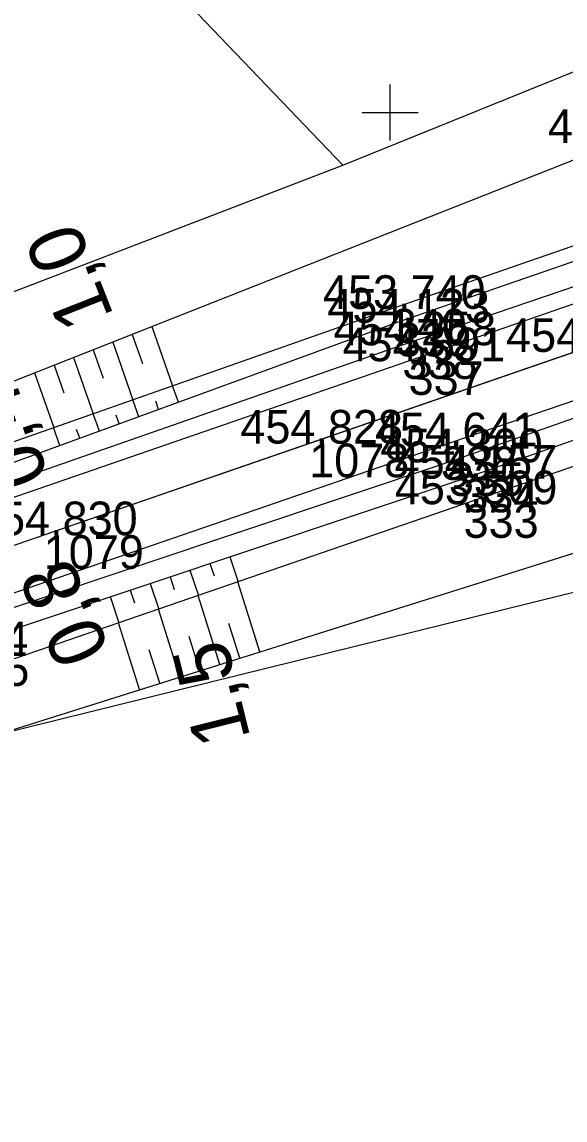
# Model space of a CAD drawing. Extents: x -776734 to -748832, y -1118122 to -976986.
# Drawn here: x -751513.14 to -751493.76, y -1114835.94 to -1114796.77 of the extents above; entities that cross this region are included whole.
import ezdxf

# ---------------------------------------------------------------- set-up
doc = ezdxf.new("R2010")
doc.units = 0
for name, color, linetype in [('KM_Hranice parcel', 7, 'Continuous'), ('Level 61 Křížky', 7, 'Continuous'), ('OSA', 7, 'Continuous'), ('SŽG Vrstva 1', 7, 'Continuous'), ('SŽG Vrstva 4', 7, 'Continuous'), ('SŽG Vrstva 48', 7, 'Continuous'), ('SŽG Vrstva 49', 7, 'Continuous'), ('SŽG Vrstva 53', 7, 'Continuous'), ('SŽG Vrstva 60', 7, 'Continuous'), ('SŽG Vrstva 61', 7, 'Continuous')]:
    doc.layers.add(name, color=color, linetype=linetype)

msp = doc.modelspace()

# ---------------------------------------------------------------- linework, layer by layer
at = {"layer": 'KM_Hranice parcel'}
for p, q in [((-751501.68, -1114801.88), (-751549.39, -1114752.11)), ((-751501.68, -1114801.88), (-751460.63, -1114785.23)), ((-751526.51, -1114811.39), (-751501.68, -1114801.88))]:
    msp.add_line(p, q, dxfattribs=at)
msp.add_lwpolyline([(-751492.77, -1114816.96), (-751522.38, -1114824.27), (-751521.19, -1114833.04)], dxfattribs=at)
at = {"layer": 'Level 61 Křížky'}
for p, q in [((-751500, -1114800), (-751500, -1114799)), ((-751501, -1114800), (-751499, -1114800)), ((-751500, -1114801), (-751500, -1114800))]:
    msp.add_line(p, q, dxfattribs=at)
at = {"layer": 'OSA'}
msp.add_line((-751305.6868, -1114743.777), (-751648.6661, -1114862.1099), dxfattribs=at)
at = {"layer": 'SŽG Vrstva 1'}
msp.add_lwpolyline([(-751493.406, -1114808.538), (-751502.885, -1114811.809), (-751512.358, -1114815.079), (-751523.744, -1114819.014), (-751530.663, -1114821.401), (-751541.116, -1114825.002), (-751550.726, -1114828.317), (-751560.172, -1114831.578), (-751569.853, -1114834.918), (-751579.125, -1114838.113), (-751588.602, -1114841.381)], dxfattribs=at)
at = {"layer": 'SŽG Vrstva 4'}
for points in [[(-751187.894, -1114700.58), (-751206.028, -1114707.041), (-751231.235, -1114715.596), (-751249.544, -1114721.971), (-751267.723, -1114728.471), (-751285.298, -1114734.541), (-751305.686, -1114741.509), (-751323.628, -1114747.668), (-751344.164, -1114754.785), (-751362.443, -1114761.123), (-751382.646, -1114767.996), (-751419.827, -1114780.907), (-751439.841, -1114787.752), (-751459.648, -1114794.565), (-751479.262, -1114801.395), (-751499.563, -1114808.301), (-751517.656, -1114814.613), (-751524.467, -1114817.135), (-751524.911, -1114817.646)], [(-751186.455, -1114705.269), (-751204.57, -1114711.262), (-751229.26, -1114719.967), (-751248.511, -1114726.389), (-751266.031, -1114732.591), (-751283.828, -1114738.73), (-751304.211, -1114745.766), (-751322.374, -1114751.898), (-751342.612, -1114758.897), (-751360.965, -1114765.168), (-751381.114, -1114772.121), (-751418.537, -1114784.997), (-751438.613, -1114791.912), (-751458.172, -1114798.656), (-751477.814, -1114805.419), (-751497.901, -1114812.476), (-751516.513, -1114818.688), (-751522.385, -1114820.606), (-751523.195, -1114820.521)], [(-751205.795, -1114707.603), (-751230.97, -1114716.264), (-751249.417, -1114722.675), (-751267.451, -1114728.869), (-751285.106, -1114734.872), (-751305.56, -1114741.936), (-751323.346, -1114748.135), (-751343.956, -1114755.234), (-751362.406, -1114761.583), (-751382.455, -1114768.543), (-751419.68, -1114781.407), (-751439.787, -1114788.305), (-751459.372, -1114795.057), (-751479.147, -1114801.881), (-751499.337, -1114808.873), (-751517.572, -1114815.159), (-751524.911, -1114817.646)], [(-751204.677, -1114710.75), (-751229.564, -1114719.281), (-751248.527, -1114725.936), (-751266.247, -1114732.037), (-751284.071, -1114738.15), (-751304.213, -1114745.084), (-751322.473, -1114751.338), (-751342.638, -1114758.269), (-751361.135, -1114764.639), (-751381.339, -1114771.707), (-751418.714, -1114784.623), (-751438.728, -1114791.466), (-751458.255, -1114798.22), (-751477.955, -1114804.997), (-751498.184, -1114811.907), (-751516.629, -1114818.238), (-751523.195, -1114820.521)]]:
    msp.add_lwpolyline(points, dxfattribs=at)
at = {"layer": 'SŽG Vrstva 48'}
for p, q in [((-751508.4991, -1114807.6373), (-751507.7579, -1114809.7485)), ((-751509.1972, -1114807.9129), (-751508.8314, -1114808.9549)), ((-751509.8953, -1114808.1886), (-751509.1732, -1114810.2453)), ((-751511.2914, -1114808.74), (-751510.5886, -1114810.7422)), ((-751510.5933, -1114808.4643), (-751510.2371, -1114809.479)), ((-751511.9895, -1114809.0157), (-751511.6429, -1114810.0031)), ((-751512.6876, -1114809.2913), (-751512.0039, -1114811.239)), ((-751507.5528, -1114810.3358), (-751507.7589, -1114809.7488)), ((-751508.9619, -1114810.8503), (-751509.1742, -1114810.2457)), ((-751508.2574, -1114810.593), (-751508.3619, -1114810.2951)), ((-751510.3711, -1114811.3647), (-751510.5895, -1114810.7425)), ((-751509.6665, -1114811.1075), (-751509.7742, -1114810.8008)), ((-751511.7802, -1114811.8791), (-751512.0048, -1114811.2394)), ((-751511.0757, -1114811.6219), (-751511.1864, -1114811.3064)), ((-751505.7184, -1114815.8449), (-751505.4196, -1114816.7395)), ((-751506.4298, -1114816.0825), (-751506.2793, -1114816.533)), ((-751507.8525, -1114816.5577), (-751507.6999, -1114817.0146)), ((-751507.1411, -1114816.3201), (-751506.8381, -1114817.2275)), ((-751509.2752, -1114817.0329), (-751509.1205, -1114817.4962)), ((-751508.5639, -1114816.7953), (-751508.2565, -1114817.7154)), ((-751504.6435, -1114819.2368), (-751505.4281, -1114816.7424)), ((-751509.9866, -1114817.2705), (-751509.675, -1114818.2034)), ((-751506.0744, -1114819.6869), (-751506.8471, -1114817.2306)), ((-751507.5053, -1114820.137), (-751508.266, -1114817.7187)), ((-751508.9362, -1114820.5871), (-751509.6849, -1114818.2068)), ((-751505.359, -1114819.4619), (-751505.7483, -1114818.2242)), ((-751506.7899, -1114819.9119), (-751507.1732, -1114818.6933)), ((-751508.2208, -1114820.362), (-751508.5981, -1114819.1624))]:
    msp.add_line(p, q, dxfattribs=at)
at = {"layer": 'SŽG Vrstva 49'}
for points in [[(-751234.949, -1114713.279), (-751245.481, -1114717.135), (-751281.469, -1114726.527), (-751304.183, -1114733.326), (-751349.012, -1114749.456), (-751398.203, -1114766.871), (-751445.795, -1114779.905), (-751491.917, -1114801.089), (-751522.469, -1114813.154), (-751523.879, -1114811.232), (-751530.057, -1114804.525)], [(-751231.525, -1114714.481), (-751249.638, -1114721.458), (-751267.891, -1114727.816), (-751285.514, -1114733.952), (-751305.908, -1114740.796), (-751324.002, -1114747.035), (-751344.265, -1114754.112), (-751362.586, -1114760.516), (-751382.595, -1114767.438), (-751402.409, -1114774.045), (-751420.234, -1114780.2), (-751439.893, -1114787.152), (-751459.921, -1114794.045), (-751479.467, -1114800.491), (-751499.785, -1114807.5), (-751517.869, -1114814.102), (-751523.111, -1114815.97), (-751524.209, -1114815.639), (-751526.184, -1114811.436)], [(-751244.9, -1114718.575), (-751249.937, -1114720.628), (-751268.48, -1114726.929), (-751276.661, -1114729.623), (-751285.758, -1114733.326), (-751305.984, -1114740.165), (-751324.128, -1114746.656), (-751344.388, -1114753.731), (-751362.684, -1114760.234), (-751382.771, -1114766.903), (-751402.562, -1114773.563), (-751420.499, -1114779.462), (-751440.12, -1114786.635), (-751460.286, -1114793.369), (-751479.705, -1114799.993), (-751499.94, -1114807.004), (-751518.245, -1114813.43), (-751522.739, -1114814.822), (-751523.674, -1114814.114), (-751524.925, -1114811.322)], [(-751523.899, -1114821.949), (-751516.26, -1114819.366), (-751497.387, -1114813.062), (-751477.616, -1114806.13), (-751458.015, -1114799.124), (-751438.432, -1114792.474), (-751418.478, -1114785.506), (-751400.555, -1114779.532), (-751380.096, -1114772.486), (-751360.669, -1114765.898), (-751342.469, -1114759.505), (-751322.286, -1114752.456), (-751304.11, -1114746.299), (-751283.779, -1114739.207), (-751265.74, -1114733.22), (-751248.287, -1114727.037), (-751240.07, -1114724.297)], [(-751240.236, -1114725.654), (-751248.02, -1114728.046), (-751265.488, -1114734.037), (-751283.474, -1114739.989), (-751303.76, -1114746.769), (-751322.174, -1114753.101), (-751342.488, -1114759.998), (-751360.52, -1114766.361), (-751379.963, -1114773.044), (-751400.343, -1114780.093), (-751418.294, -1114786.259), (-751438.171, -1114793.174), (-751457.682, -1114799.957), (-751477.222, -1114807.057), (-751497.375, -1114813.972), (-751516.217, -1114820.454), (-751522.915, -1114822.926), (-751523.899, -1114821.949)], [(-751523.488, -1114823.845), (-751522.702, -1114824.917), (-751482.539, -1114812.284)]]:
    msp.add_lwpolyline(points, dxfattribs=at)
at = {"layer": 'SŽG Vrstva 53'}
for points in [[(-751615.07, -1114840.52), (-751596.62, -1114835), (-751572.02, -1114827.5), (-751551.31, -1114808.23), (-751526.51, -1114811.39), (-751501.68, -1114801.88), (-751460.63, -1114785.23), (-751418.82, -1114768.72), (-751390.21, -1114757.9), (-751377.2, -1114753.63), (-751337.18, -1114740.99), (-751293.44, -1114727.24), (-751276.39, -1114722.19), (-751236.9, -1114707.02), (-751193.03, -1114664.28), (-751178.42, -1114675.26), (-751174.34, -1114678.03), (-751162.9, -1114674.22), (-751118.39, -1114659.47), (-751098.21, -1114652.66), (-751091.59, -1114651.24)], [(-751364.44, -1114782.53), (-751398.43, -1114791.82), (-751443.69, -1114804.18), (-751468.72, -1114811.03), (-751492.77, -1114816.96), (-751522.38, -1114824.27), (-751521.19, -1114833.04), (-751530.17, -1114829.56), (-751569.13, -1114845.24), (-751609.21, -1114861.38)]]:
    msp.add_lwpolyline(points, dxfattribs=at)
at = {"layer": 'SŽG Vrstva 60'}
for p, q in [((-751499.94, -1114807.004), (-751499.94, -1114807.004)), ((-751499.785, -1114807.5), (-751499.785, -1114807.5)), ((-751499.563, -1114808.301), (-751499.563, -1114808.301)), ((-751499.337, -1114808.873), (-751499.337, -1114808.873)), ((-751502.885, -1114811.809), (-751502.885, -1114811.809)), ((-751498.184, -1114811.907), (-751498.184, -1114811.907)), ((-751497.901, -1114812.476), (-751497.901, -1114812.476)), ((-751497.387, -1114813.062), (-751497.387, -1114813.062)), ((-751497.375, -1114813.972), (-751497.375, -1114813.972)), ((-751512.358, -1114815.079), (-751512.358, -1114815.079))]:
    msp.add_line(p, q, dxfattribs=at)

# ---------------------------------------------------------------- texts
at = {"layer": 'SŽG Vrstva 48'}
for s, rotation, p in [('1,0', 111.54909, (-751509.8434, -1114807.2624)), ('0,4', 109.34371, (-751512.1543, -1114813.0154)), ('0,8', 113.47046, (-751509.9705, -1114819.1864)), ('1,5', 103.98417, (-751504.9722, -1114822.317))]:
    msp.add_text(s, height=2, rotation=rotation, dxfattribs=at).set_placement(p)
at = {"layer": 'SŽG Vrstva 60'}
for s, p in [('340', (-751499.94, -1114808.204)), ('339', (-751499.785, -1114808.7)), ('338', (-751499.563, -1114809.501)), ('337', (-751499.337, -1114810.073)), ('1078', (-751502.885, -1114813.009)), ('336', (-751498.184, -1114813.107)), ('335', (-751497.901, -1114813.676)), ('334', (-751497.387, -1114814.262)), ('333', (-751497.375, -1114815.172)), ('1079', (-751512.358, -1114816.279))]:
    msp.add_text(s, height=1.2, dxfattribs=at).set_placement(p)
at = {"layer": 'SŽG Vrstva 61'}
for s, p in [('455.396', (-751494.3689, -1114801.089)), ('453.740', (-751502.391, -1114807.004)), ('454.123', (-751502.2369, -1114807.5)), ('454.258', (-751502.0167, -1114808.301)), ('454.826', (-751495.8579, -1114808.538)), ('454.691', (-751501.6944, -1114808.873)), ('454.828', (-751505.3387, -1114811.809)), ('454.641', (-751500.5414, -1114811.907)), ('454.300', (-751500.352, -1114812.476)), ('454.157', (-751499.8389, -1114813.062)), ('453.509', (-751499.8287, -1114813.972)), ('454.830', (-751514.809, -1114815.079)), ('454.244', (-751518.711, -1114819.366)), ('453.395', (-751518.6731, -1114820.454))]:
    msp.add_text(s, height=1.2, dxfattribs=at).set_placement(p)

doc.saveas('drawing.dxf')
